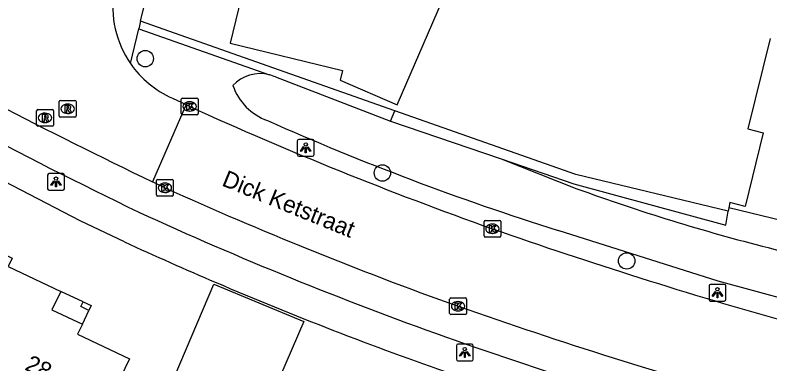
# Model space of a CAD drawing. Extents: x 163268 to 164360, y 381529 to 382285.
# Drawn here: x 164033.56 to 164078.49, y 382053.9 to 382074.7 of the extents above; entities that cross this region are included whole.
import ezdxf

# ---------------------------------------------------------------- set-up
doc = ezdxf.new("R2010")
doc.units = 0
for name, color, linetype in [('IMGEO_Boom', 7, 'Continuous'), ('IMGEO_Groenvoorziening', 7, 'Continuous'), ('IMGEO_Haag', 7, 'Continuous'), ('IMGEO_Kolk', 7, 'Continuous'), ('IMGEO_Lichtpunt', 7, 'Continuous'), ('IMGEO_Openbare_ruimte_label', 7, 'Continuous'), ('IMGEO_Pand', 7, 'Continuous'), ('IMGEO_Pand_nummerreeks', 7, 'Continuous'), ('IMGEO_Pand_overbouw', 7, 'Continuous'), ('IMGEO_Rijbaan_lokaal_open', 7, 'Continuous'), ('IMGEO_Rioolput', 7, 'Continuous'), ('IMGEO_Voetpad_open', 7, 'Continuous'), ('IMGEO_Waterloop', 7, 'Continuous')]:
    doc.layers.add(name, color=color, linetype=linetype)

msp = doc.modelspace()

# ---------------------------------------------------------------- linework, layer by layer
at = {"layer": 'IMGEO_Boom'}
for centre in [(164041.306, 382072.102), (164055.421, 382065.286), (164069.963, 382060.044)]:
    msp.add_circle(centre, 0.489, dxfattribs=at)
at = {"layer": 'IMGEO_Groenvoorziening'}
msp.add_lwpolyline([(164076.035, 382063.211), (164076.002, 382063.011)], dxfattribs=at)
at = {"layer": 'IMGEO_Haag'}
for points in [[(164056.155, 382068.998), (164041.028, 382074.335)], [(164040.92, 382073.882), (164048.695, 382071.139)], [(164055.896, 382068.37), (164056.155, 382068.998)], [(164076.002, 382063.011), (164066.938, 382065.194), (164056.155, 382068.998)], [(164062.483, 382066.123), (164066.807, 382064.648), (164075.863, 382062.18), (164076.002, 382063.011)]]:
    msp.add_lwpolyline(points, dxfattribs=at)
at = {"layer": 'IMGEO_Kolk'}
for p, q in [((164043.45, 382068.827), (164043.45, 382069.679)), ((164043.525, 382069.753), (164044.377, 382069.753)), ((164044.451, 382069.679), (164044.451, 382068.827)), ((164043.938, 382069.533), (164043.963, 382069.533)), ((164044.377, 382068.753), (164043.525, 382068.753)), ((164043.961, 382068.973), (164043.936, 382068.973)), ((164041.975, 382063.977), (164041.975, 382064.829)), ((164042.05, 382064.903), (164042.902, 382064.903)), ((164042.463, 382064.683), (164042.488, 382064.683)), ((164042.976, 382064.829), (164042.976, 382063.977)), ((164042.902, 382063.903), (164042.05, 382063.903)), ((164042.486, 382064.123), (164042.461, 382064.123)), ((164061.546, 382062.461), (164062.398, 382062.461)), ((164061.471, 382061.535), (164061.471, 382062.387)), ((164061.959, 382062.241), (164061.984, 382062.241)), ((164062.472, 382062.387), (164062.472, 382061.535)), ((164061.982, 382061.681), (164061.957, 382061.681)), ((164062.398, 382061.461), (164061.546, 382061.461)), ((164059.425, 382056.915), (164059.425, 382057.767)), ((164059.5, 382057.841), (164060.352, 382057.841)), ((164059.913, 382057.621), (164059.938, 382057.621)), ((164060.426, 382057.767), (164060.426, 382056.915)), ((164059.936, 382057.061), (164059.911, 382057.061)), ((164060.352, 382056.841), (164059.5, 382056.841))]:
    msp.add_line(p, q, dxfattribs=at)
for points in [[(164043.45, 382068.827), (164043.45, 382069.679)], [(164043.525, 382069.753), (164044.377, 382069.753)], [(164044.451, 382069.679), (164044.451, 382068.827)], [(164043.771, 382069.453), (164043.894, 382069.453), (164043.894, 382069.302), (164044.024, 382069.453), (164044.188, 382069.453), (164044.042, 382069.302), (164044.195, 382069.053), (164044.043, 382069.053), (164043.958, 382069.217), (164043.894, 382069.15), (164043.894, 382069.053), (164043.771, 382069.053), (164043.771, 382069.453)], [(164044.377, 382068.753), (164043.525, 382068.753)], [(164041.975, 382063.977), (164041.975, 382064.829)], [(164042.05, 382064.903), (164042.902, 382064.903)], [(164042.976, 382064.829), (164042.976, 382063.977)], [(164042.296, 382064.603), (164042.419, 382064.603), (164042.419, 382064.452), (164042.549, 382064.603), (164042.713, 382064.603), (164042.567, 382064.452), (164042.72, 382064.203), (164042.568, 382064.203), (164042.483, 382064.367), (164042.419, 382064.3), (164042.419, 382064.203), (164042.296, 382064.203), (164042.296, 382064.603)], [(164042.902, 382063.903), (164042.05, 382063.903)], [(164061.546, 382062.461), (164062.398, 382062.461)], [(164061.471, 382061.535), (164061.471, 382062.387)], [(164061.792, 382062.161), (164061.915, 382062.161), (164061.915, 382062.01), (164062.045, 382062.161), (164062.209, 382062.161), (164062.063, 382062.01), (164062.216, 382061.761), (164062.064, 382061.761), (164061.979, 382061.925), (164061.915, 382061.858), (164061.915, 382061.761), (164061.792, 382061.761), (164061.792, 382062.161)], [(164062.472, 382062.387), (164062.472, 382061.535)], [(164062.398, 382061.461), (164061.546, 382061.461)], [(164059.425, 382056.915), (164059.425, 382057.767)], [(164059.5, 382057.841), (164060.352, 382057.841)], [(164059.746, 382057.541), (164059.869, 382057.541), (164059.869, 382057.39), (164059.999, 382057.541), (164060.163, 382057.541), (164060.017, 382057.39), (164060.17, 382057.141), (164060.018, 382057.141), (164059.933, 382057.305), (164059.869, 382057.238), (164059.869, 382057.141), (164059.746, 382057.141), (164059.746, 382057.541)], [(164060.426, 382057.767), (164060.426, 382056.915)], [(164060.352, 382056.841), (164059.5, 382056.841)]]:
    msp.add_lwpolyline(points, dxfattribs=at)
for centre, start, end in [((164043.527, 382069.677), 91.552, 178.448), ((164043.527, 382069.677), 91.552, 178.448), ((164044.375, 382069.677), 1.552, 88.448), ((164044.375, 382069.677), 1.552, 88.448), ((164043.527, 382068.829), 181.552, 268.448), ((164043.527, 382068.829), 181.552, 268.448), ((164044.375, 382068.829), 271.552, 358.448), ((164044.375, 382068.829), 271.552, 358.448), ((164042.052, 382064.827), 91.552, 178.448), ((164042.052, 382064.827), 91.552, 178.448), ((164042.9, 382064.827), 1.552, 88.448), ((164042.9, 382064.827), 1.552, 88.448), ((164042.052, 382063.979), 181.552, 268.448), ((164042.052, 382063.979), 181.552, 268.448), ((164042.9, 382063.979), 271.552, 358.448), ((164042.9, 382063.979), 271.552, 358.448), ((164061.548, 382062.385), 91.552, 178.448), ((164061.548, 382062.385), 91.552, 178.448), ((164062.396, 382062.385), 1.552, 88.448), ((164062.396, 382062.385), 1.552, 88.448), ((164061.548, 382061.537), 181.552, 268.448), ((164061.548, 382061.537), 181.552, 268.448), ((164062.396, 382061.537), 271.552, 358.448), ((164062.396, 382061.537), 271.552, 358.448), ((164059.502, 382057.765), 91.552, 178.448), ((164059.502, 382057.765), 91.552, 178.448), ((164060.35, 382057.765), 1.552, 88.448), ((164060.35, 382057.765), 1.552, 88.448), ((164059.502, 382056.917), 181.552, 268.448), ((164059.502, 382056.917), 181.552, 268.448), ((164060.35, 382056.917), 271.552, 358.448), ((164060.35, 382056.917), 271.552, 358.448)]:
    msp.add_arc(centre, 0.0765, start, end, dxfattribs=at)
for centre, major_axis, ratio, start_param, end_param in [((164043.937, 382069.253), (-0.387, 0.002), 0.722429, 4.712389, 7.853982), ((164043.962, 382069.253), (-0.39, 0.002), 0.717154, 1.570796, 4.712389), ((164042.462, 382064.403), (-0.387, 0.002), 0.722429, 4.712389, 7.853982), ((164042.487, 382064.403), (-0.39, 0.002), 0.717154, 1.570796, 4.712389), ((164061.958, 382061.961), (-0.387, 0.002), 0.722429, 4.712389, 7.853982), ((164061.983, 382061.961), (-0.39, 0.002), 0.717154, 1.570796, 4.712389), ((164059.912, 382057.341), (-0.387, 0.002), 0.722429, 4.712389, 7.853982), ((164059.937, 382057.341), (-0.39, 0.002), 0.717154, 1.570796, 4.712389)]:
    msp.add_ellipse(centre, major_axis=major_axis, ratio=ratio, start_param=start_param, end_param=end_param, dxfattribs=at)
at = {"layer": 'IMGEO_Lichtpunt'}
for p, q in [((164050.355, 382067.192), (164050.355, 382066.385)), ((164050.355, 382067.192), (164050.355, 382066.385)), ((164051.257, 382067.287), (164050.449, 382067.287)), ((164051.257, 382067.287), (164050.449, 382067.287)), ((164051.351, 382066.385), (164051.351, 382067.192)), ((164051.351, 382066.385), (164051.351, 382067.192)), ((164050.449, 382066.291), (164051.257, 382066.291)), ((164050.449, 382066.291), (164051.257, 382066.291)), ((164035.493, 382065.158), (164035.493, 382064.351)), ((164035.493, 382065.158), (164035.493, 382064.351)), ((164036.395, 382065.253), (164035.587, 382065.253)), ((164036.395, 382065.253), (164035.587, 382065.253)), ((164036.489, 382064.351), (164036.489, 382065.158)), ((164036.489, 382064.351), (164036.489, 382065.158)), ((164035.587, 382064.257), (164036.395, 382064.257)), ((164035.587, 382064.257), (164036.395, 382064.257)), ((164074.867, 382058.552), (164074.867, 382057.745)), ((164074.867, 382058.552), (164074.867, 382057.745)), ((164075.769, 382058.647), (164074.961, 382058.647)), ((164075.769, 382058.647), (164074.961, 382058.647)), ((164075.863, 382057.745), (164075.863, 382058.552)), ((164075.863, 382057.745), (164075.863, 382058.552)), ((164074.961, 382057.651), (164075.769, 382057.651)), ((164074.961, 382057.651), (164075.769, 382057.651)), ((164059.826, 382054.988), (164059.826, 382054.181)), ((164059.826, 382054.988), (164059.826, 382054.181)), ((164060.728, 382055.083), (164059.92, 382055.083)), ((164060.728, 382055.083), (164059.92, 382055.083)), ((164060.822, 382054.181), (164060.822, 382054.988)), ((164060.822, 382054.181), (164060.822, 382054.988)), ((164059.92, 382054.087), (164060.728, 382054.087)), ((164059.92, 382054.087), (164060.728, 382054.087))]:
    msp.add_line(p, q, dxfattribs=at)
for points in [[(164050.729, 382066.856), (164050.768, 382066.828), (164050.58, 382066.566), (164050.542, 382066.593), (164050.729, 382066.856)], [(164050.831, 382066.808), (164050.878, 382066.808), (164050.878, 382066.486), (164050.831, 382066.486), (164050.831, 382066.808)], [(164050.941, 382066.828), (164050.979, 382066.855), (164051.166, 382066.593), (164051.127, 382066.565), (164050.941, 382066.828)], [(164035.867, 382064.822), (164035.906, 382064.794), (164035.718, 382064.532), (164035.68, 382064.559), (164035.867, 382064.822)], [(164035.969, 382064.774), (164036.016, 382064.774), (164036.016, 382064.452), (164035.969, 382064.452), (164035.969, 382064.774)], [(164036.079, 382064.794), (164036.117, 382064.821), (164036.304, 382064.559), (164036.265, 382064.531), (164036.079, 382064.794)], [(164075.241, 382058.216), (164075.28, 382058.188), (164075.092, 382057.926), (164075.054, 382057.953), (164075.241, 382058.216)], [(164075.343, 382058.168), (164075.39, 382058.168), (164075.39, 382057.846), (164075.343, 382057.846), (164075.343, 382058.168)], [(164075.453, 382058.188), (164075.491, 382058.215), (164075.678, 382057.953), (164075.639, 382057.925), (164075.453, 382058.188)], [(164060.2, 382054.652), (164060.239, 382054.624), (164060.051, 382054.362), (164060.013, 382054.389), (164060.2, 382054.652)], [(164060.302, 382054.604), (164060.349, 382054.604), (164060.349, 382054.282), (164060.302, 382054.282), (164060.302, 382054.604)], [(164060.412, 382054.624), (164060.45, 382054.651), (164060.637, 382054.389), (164060.598, 382054.361), (164060.412, 382054.624)]]:
    msp.add_lwpolyline(points, dxfattribs=at)
for centre in [(164050.854, 382066.99), (164035.992, 382064.956), (164075.366, 382058.35), (164060.325, 382054.786)]:
    msp.add_circle(centre, 0.0994, dxfattribs=at)
for centre, start, end in [((164050.449, 382067.192), 90, 180), ((164050.449, 382067.192), 90, 180), ((164051.257, 382067.192), 0, 90), ((164051.257, 382067.192), 0, 90), ((164050.449, 382066.385), 180, 270), ((164050.449, 382066.385), 180, 270), ((164051.257, 382066.385), 270, 0), ((164051.257, 382066.385), 270, 360), ((164035.587, 382065.158), 90, 180), ((164035.587, 382065.158), 90, 180), ((164036.395, 382065.158), 0, 90), ((164036.395, 382065.158), 0, 90), ((164035.587, 382064.351), 180, 270), ((164035.587, 382064.351), 180, 270), ((164036.395, 382064.351), 270, 0), ((164036.395, 382064.351), 270, 360), ((164074.961, 382058.552), 90, 180), ((164074.961, 382058.552), 90, 180), ((164075.769, 382058.552), 0, 90), ((164075.769, 382058.552), 0, 90), ((164074.961, 382057.745), 180, 270), ((164074.961, 382057.745), 180, 270), ((164075.769, 382057.745), 270, 0), ((164075.769, 382057.745), 270, 360), ((164059.92, 382054.988), 90, 180), ((164059.92, 382054.988), 90, 180), ((164060.728, 382054.988), 0, 90), ((164060.728, 382054.988), 0, 90), ((164059.92, 382054.181), 180, 270), ((164059.92, 382054.181), 180, 270), ((164060.728, 382054.181), 270, 0), ((164060.728, 382054.181), 270, 360)]:
    msp.add_arc(centre, 0.0946, start, end, dxfattribs=at)
at = {"layer": 'IMGEO_Pand'}
for points in [[(164048.565, 382082.088), (164046.362, 382082.629), (164046.275, 382082.296), (164046.672, 382082.193), (164045.858, 382078.851), (164047.052, 382078.561), (164046.586, 382076.638), (164047.197, 382076.489), (164046.358, 382073.031), (164053.052, 382071.388), (164052.914, 382070.819), (164056.298, 382069.343), (164060.552, 382079.184), (164059.062, 382079.546)], [(164078.503, 382073.312), (164077.183, 382067.911), (164078.096, 382067.688), (164077.023, 382063.297), (164076.111, 382063.521), (164076.035, 382063.211)], [(164088.254, 382060.257), (164076.035, 382063.211)], [(164032.042, 382058.22), (164033.103, 382060.347), (164033.389, 382060.206), (164033.142, 382059.704), (164036.288, 382058.228), (164035.748, 382057.131), (164037.56, 382056.281), (164037.279, 382055.681), (164040.358, 382054.205), (164037.138, 382047.488), (164037.634, 382047.251), (164036.26, 382044.384), (164026.833, 382047.109), (164027.447, 382048.409), (164027.599, 382048.361), (164027.68, 382048.535)], [(164045.397, 382058.65), (164050.739, 382056.428), (164047.22, 382048.245), (164043.149, 382053.183), (164043.087, 382053.238), (164045.397, 382058.65)], [(164037.6, 382057.61), (164038.082, 382057.378), (164037.948, 382057.093), (164037.466, 382057.325), (164037.6, 382057.61)]]:
    msp.add_lwpolyline(points, dxfattribs=at)
at = {"layer": 'IMGEO_Pand_overbouw'}
msp.add_lwpolyline([(164037.6, 382057.61), (164036.288, 382058.228), (164035.748, 382057.131), (164037.56, 382056.281), (164037.948, 382057.093), (164037.466, 382057.325)], close=True, dxfattribs=at)
at = {"layer": 'IMGEO_Rijbaan_lokaal_open'}
for points in [[(164042.918, 382069.745), (164043.75, 382069.373)], [(164043.75, 382069.373), (164041.746, 382064.76)], [(164043.75, 382069.373), (164043.951, 382069.252)], [(164042.476, 382064.405), (164041.746, 382064.76)]]:
    msp.add_lwpolyline(points, dxfattribs=at)
for centre, radius, start, end in [((164045.331, 382075.188), 5.956, 170.7022, 214.5649), ((164169.2, 382331.075), 295.243, 240.38592, 244.42503), ((164045.314, 382075.172), 5.932, 214.533, 246.1779), ((164137.22, 382273.836), 224.841, 245.49207, 250.44757), ((164138.756, 382277.157), 233.523, 245.65113, 250.27131), ((164160.73, 382343.865), 298.703, 250.69345, 254.24267), ((164161.181, 382345.886), 305.795, 250.6632, 254.30784)]:
    msp.add_arc(centre, radius, start, end, dxfattribs=at)
at = {"layer": 'IMGEO_Rioolput'}
for p, q in [((164036.26, 382069.612), (164037.112, 382069.612)), ((164036.185, 382068.686), (164036.185, 382069.538)), ((164036.673, 382069.392), (164036.698, 382069.392)), ((164037.186, 382069.538), (164037.186, 382068.686)), ((164034.84, 382068.146), (164034.84, 382068.998)), ((164034.915, 382069.072), (164035.767, 382069.072)), ((164035.328, 382068.852), (164035.353, 382068.852)), ((164035.841, 382068.998), (164035.841, 382068.146)), ((164036.696, 382068.832), (164036.671, 382068.832)), ((164035.351, 382068.292), (164035.326, 382068.292)), ((164037.112, 382068.612), (164036.26, 382068.612)), ((164035.767, 382068.072), (164034.915, 382068.072))]:
    msp.add_line(p, q, dxfattribs=at)
for points in [[(164036.26, 382069.612), (164037.112, 382069.612)], [(164036.185, 382068.686), (164036.185, 382069.538)], [(164036.774, 382069.31), (164036.522, 382069.312), (164036.522, 382068.912)], [(164036.7, 382069.231), (164036.646, 382069.231), (164036.646, 382069.15)], [(164036.646, 382069.15), (164036.698, 382069.15)], [(164037.186, 382069.538), (164037.186, 382068.686)], [(164034.84, 382068.146), (164034.84, 382068.998)], [(164034.915, 382069.072), (164035.767, 382069.072)], [(164035.429, 382068.77), (164035.177, 382068.772), (164035.177, 382068.372)], [(164035.355, 382068.691), (164035.301, 382068.691), (164035.301, 382068.61)], [(164035.841, 382068.998), (164035.841, 382068.146)], [(164036.522, 382068.912), (164036.646, 382068.912), (164036.646, 382069.074), (164036.657, 382069.074)], [(164036.704, 382069.045), (164036.775, 382068.912), (164036.915, 382068.912), (164036.85, 382069.038)], [(164035.177, 382068.372), (164035.301, 382068.372), (164035.301, 382068.534), (164035.312, 382068.534)], [(164035.301, 382068.61), (164035.353, 382068.61)], [(164035.359, 382068.505), (164035.43, 382068.372), (164035.57, 382068.372), (164035.505, 382068.498)], [(164037.112, 382068.612), (164036.26, 382068.612)], [(164035.767, 382068.072), (164034.915, 382068.072)]]:
    msp.add_lwpolyline(points, dxfattribs=at)
for centre, radius, start, end in [((164036.262, 382069.536), 0.0765, 91.552, 178.448), ((164036.262, 382069.536), 0.0765, 91.552, 178.448), ((164037.11, 382069.536), 0.0765, 1.552, 88.448), ((164037.11, 382069.536), 0.0765, 1.552, 88.448), ((164036.682, 382069.339), 0.19, 274.7715, 282.9687), ((164036.706, 382069.135), 0.0964, 77.0061, 93.1865), ((164036.72, 382069.192), 0.0378, 276.6634, 79.6772), ((164036.773, 382069.2), 0.109, 350.3612, 89.416), ((164036.771, 382069.2), 0.112, 277.5842, 350.9817), ((164034.917, 382068.996), 0.0765, 91.552, 178.448), ((164034.917, 382068.996), 0.0765, 91.552, 178.448), ((164035.361, 382068.595), 0.0964, 77.0061, 93.1865), ((164035.375, 382068.652), 0.0378, 276.6634, 79.6772), ((164035.428, 382068.66), 0.109, 350.3612, 89.416), ((164035.765, 382068.996), 0.0765, 1.552, 88.448), ((164035.765, 382068.996), 0.0765, 1.552, 88.448), ((164036.262, 382068.688), 0.0765, 181.552, 268.448), ((164036.262, 382068.688), 0.0765, 181.552, 268.448), ((164036.656, 382069.021), 0.0533, 26.0293, 88.6989), ((164036.755, 382068.985), 0.108, 29.5134, 73.7905), ((164037.11, 382068.688), 0.0765, 271.552, 358.448), ((164037.11, 382068.688), 0.0765, 271.552, 358.448), ((164035.311, 382068.481), 0.0533, 26.0293, 88.6989), ((164035.337, 382068.799), 0.19, 274.7715, 282.9687), ((164035.426, 382068.66), 0.112, 277.5842, 350.9817), ((164035.41, 382068.445), 0.108, 29.5134, 73.7905), ((164034.917, 382068.148), 0.0765, 181.552, 268.448), ((164034.917, 382068.148), 0.0765, 181.552, 268.448), ((164035.765, 382068.148), 0.0765, 271.552, 358.448), ((164035.765, 382068.148), 0.0765, 271.552, 358.448)]:
    msp.add_arc(centre, radius, start, end, dxfattribs=at)
for centre, major_axis, ratio, start_param, end_param in [((164036.672, 382069.112), (-0.387, 0.002), 0.722429, 4.712389, 7.853982), ((164036.697, 382069.112), (-0.39, 0.002), 0.717154, 1.570796, 4.712389), ((164035.327, 382068.572), (-0.387, 0.002), 0.722429, 4.712389, 7.853982), ((164035.352, 382068.572), (-0.39, 0.002), 0.717154, 1.570796, 4.712389)]:
    msp.add_ellipse(centre, major_axis=major_axis, ratio=ratio, start_param=start_param, end_param=end_param, dxfattribs=at)
at = {"layer": 'IMGEO_Voetpad_open'}
for points in [[(164041.028, 382074.335), (164055.615, 382134.307), (164064.396, 382170.281)], [(164040.069, 382061.177), (164037.434, 382062.442), (164026.92, 382067.895), (164019.118, 382072.286), (164011.629, 382077.008), (164003.484, 382082.618), (164000, 382085.233), (163996.064, 382088.188), (163989.156, 382093.775), (163984.98, 382097.44), (163978.602, 382103.308), (163975.025, 382107.091), (163975.044, 382107.165)], [(164041.028, 382074.335), (164040.92, 382073.882)], [(164040.427, 382071.809), (164040.92, 382073.882)]]:
    msp.add_lwpolyline(points, dxfattribs=at)
for centre, radius, start, end in [((164180.344, 382351.285), 320.271, 239.99193, 244.19272), ((164133.548, 382264.249), 221.584, 245.28865, 250.38743), ((164131.454, 382259.589), 218.446, 245.26991, 246.83437), ((164132.961, 382263.073), 222.242, 246.83078, 250.72363), ((164146.979, 382302.506), 262.129, 250.42891, 254.77676)]:
    msp.add_arc(centre, radius, start, end, dxfattribs=at)
at = {"layer": 'IMGEO_Waterloop'}
for points in [[(164049.06, 382071.01), (164055.896, 382068.37)], [(164055.896, 382068.37), (164062.483, 382066.123)], [(164062.483, 382066.123), (164067.002, 382064.349)], [(164081.98, 382057.046), (164075.402, 382058.84), (164065.879, 382061.865)], [(164078.384, 382060.837), (164082.107, 382059.769)]]:
    msp.add_lwpolyline(points, dxfattribs=at)
for centre, radius, start, end in [((164048.147, 382068.999), 2.209, 75.6475, 137.3684), ((164048.089, 382068.844), 2.374, 65.8584, 75.2123), ((164049.704, 382071.585), 3.364, 198.9003, 250.4908), ((164114.655, 382216.817), 162.448, 245.9998, 252.527), ((164106.685, 382172.757), 115.442, 249.89476, 255.80925)]:
    msp.add_arc(centre, radius, start, end, dxfattribs=at)

# ---------------------------------------------------------------- texts
at = {"layer": 'IMGEO_Openbare_ruimte_label'}
msp.add_text('Dick Ketstraat', height=1, rotation=337.7944, dxfattribs=at).set_placement((164045.809, 382064.554))
at = {"layer": 'IMGEO_Pand_nummerreeks'}
msp.add_text('28', height=1, rotation=334.3888, dxfattribs=at).set_placement((164034.084, 382053.575))

doc.saveas('drawing.dxf')
